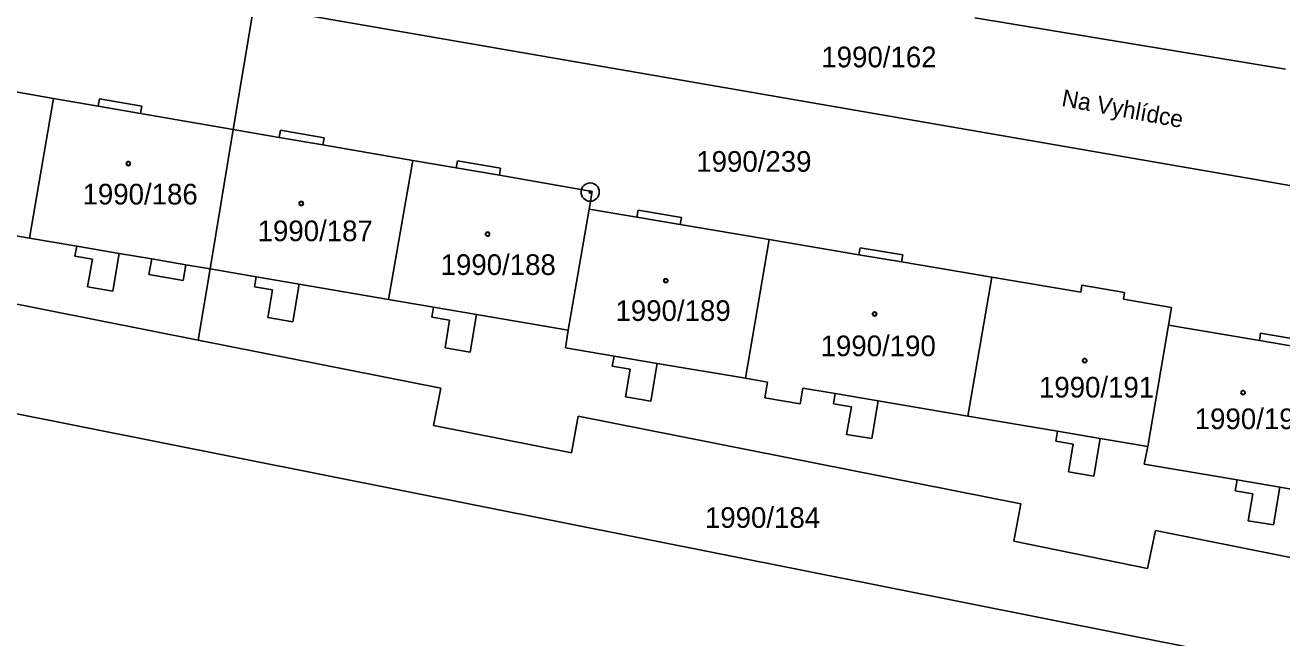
# Model space of a CAD drawing. Extents: x -593183 to -588034, y -1130415 to -1124994.
# Drawn here: x -590226 to -590122.6, y -1128987.2 to -1128936.8 of the extents above; entities that cross this region are included whole.
import ezdxf

# ---------------------------------------------------------------- set-up
doc = ezdxf.new("R2010")
doc.units = 0
for name, color, linetype in [('Vrstva 1', 7, 'Continuous'), ('Vrstva 15', 7, 'Continuous'), ('Vrstva 18', 7, 'Continuous'), ('Vrstva 19', 7, 'Continuous'), ('Vrstva 24', 7, 'Continuous'), ('Vrstva 25', 7, 'Continuous'), ('Vrstva 4', 7, 'Continuous')]:
    doc.layers.add(name, color=color, linetype=linetype)

msp = doc.modelspace()

# ---------------------------------------------------------------- linework, layer by layer
at = {"layer": 'Vrstva 1'}
for p, q in [((-590207.19, -1128935.25), (-590208.88, -1128945.39)), ((-590124.77, -1128949.51), (-590207.19, -1128935.25)), ((-590122.29, -1128940.43), (-590147.87, -1128936.2)), ((-590230.97, -1128941.58), (-590223.68, -1128942.84)), ((-590223.68, -1128942.84), (-590225.65, -1128954.32)), ((-590223.68, -1128942.84), (-590220, -1128943.47)), ((-590220, -1128943.47), (-590219.9, -1128942.88)), ((-590219.9, -1128942.88), (-590216.42, -1128943.48)), ((-590216.42, -1128943.48), (-590216.52, -1128944.07)), ((-590216.52, -1128944.07), (-590208.88, -1128945.39)), ((-590208.88, -1128945.39), (-590210.79, -1128956.86)), ((-590208.88, -1128945.39), (-590205.11, -1128946.04)), ((-590205.11, -1128946.04), (-590205.01, -1128945.45)), ((-590205.01, -1128945.45), (-590201.4, -1128946.07)), ((-590201.4, -1128946.07), (-590201.51, -1128946.66)), ((-590201.51, -1128946.66), (-590194.11, -1128947.93)), ((-590194.11, -1128947.93), (-590196.1, -1128959.37)), ((-590194.11, -1128947.93), (-590190.54, -1128948.55)), ((-590190.54, -1128948.55), (-590190.43, -1128947.96)), ((-590190.43, -1128947.96), (-590186.88, -1128948.57)), ((-590186.88, -1128948.57), (-590186.98, -1128949.16)), ((-590186.98, -1128949.16), (-590179.34, -1128950.48)), ((-590072.27, -1128958.68), (-590124.77, -1128949.51)), ((-590179.34, -1128950.48), (-590179.6, -1128951.95)), ((-590179.6, -1128951.95), (-590181.32, -1128961.89)), ((-590179.6, -1128951.95), (-590175.66, -1128952.61)), ((-590175.66, -1128952.61), (-590175.56, -1128952.04)), ((-590175.56, -1128952.04), (-590172.01, -1128952.64)), ((-590225.65, -1128954.32), (-590232.85, -1128953.09)), ((-590172.01, -1128952.64), (-590172.11, -1128953.21)), ((-590172.11, -1128953.21), (-590164.79, -1128954.45)), ((-590221.77, -1128954.98), (-590225.65, -1128954.32)), ((-590164.79, -1128954.45), (-590166.74, -1128965.86)), ((-590157.39, -1128955.69), (-590164.79, -1128954.45)), ((-590221.91, -1128955.82), (-590221.77, -1128954.98)), ((-590157.3, -1128955.12), (-590157.39, -1128955.69)), ((-590153.78, -1128955.71), (-590157.3, -1128955.12)), ((-590220.48, -1128956.06), (-590221.91, -1128955.82)), ((-590220.87, -1128958.33), (-590220.48, -1128956.06)), ((-590218.27, -1128955.58), (-590218.8, -1128958.68)), ((-590215.6, -1128956.03), (-590218.27, -1128955.58)), ((-590215.82, -1128957.32), (-590215.6, -1128956.03)), ((-590212.78, -1128956.52), (-590213, -1128957.81)), ((-590210.79, -1128956.86), (-590212.78, -1128956.52)), ((-590153.88, -1128956.29), (-590153.78, -1128955.71)), ((-590146.47, -1128957.53), (-590153.88, -1128956.29)), ((-590213, -1128957.81), (-590215.82, -1128957.32)), ((-590210.79, -1128956.86), (-590211.76, -1128962.71)), ((-590206.99, -1128957.51), (-590210.79, -1128956.86)), ((-590207.13, -1128958.34), (-590206.99, -1128957.51)), ((-590148.43, -1128968.96), (-590146.47, -1128957.53)), ((-590146.47, -1128957.53), (-590139.14, -1128958.77)), ((-590218.8, -1128958.68), (-590220.87, -1128958.33)), ((-590205.67, -1128958.59), (-590207.13, -1128958.34)), ((-590206.05, -1128960.86), (-590205.67, -1128958.59)), ((-590203.45, -1128958.11), (-590203.98, -1128961.21)), ((-590196.1, -1128959.37), (-590203.45, -1128958.11)), ((-590139.14, -1128958.77), (-590139.05, -1128958.2)), ((-590139.05, -1128958.2), (-590135.53, -1128958.79)), ((-590192.4, -1128960), (-590196.1, -1128959.37)), ((-590135.53, -1128958.79), (-590135.63, -1128959.36)), ((-590135.63, -1128959.36), (-590131.66, -1128960.03)), ((-590192.54, -1128960.84), (-590192.4, -1128960)), ((-590188.86, -1128960.6), (-590189.39, -1128963.71)), ((-590181.32, -1128961.89), (-590188.86, -1128960.6)), ((-590131.66, -1128960.03), (-590131.91, -1128961.48)), ((-590203.98, -1128961.21), (-590206.05, -1128960.86)), ((-590191.08, -1128961.09), (-590192.54, -1128960.84)), ((-590191.46, -1128963.35), (-590191.08, -1128961.09)), ((-590131.91, -1128961.48), (-590133.62, -1128971.46)), ((-590131.91, -1128961.48), (-590124.44, -1128962.74)), ((-590211.76, -1128962.71), (-590191.81, -1128966.66)), ((-590181.55, -1128963.36), (-590181.32, -1128961.89)), ((-590124.44, -1128962.74), (-590124.34, -1128962.15)), ((-590124.34, -1128962.15), (-590120.64, -1128962.77)), ((-590189.39, -1128963.71), (-590191.46, -1128963.35)), ((-590177.55, -1128964.04), (-590181.55, -1128963.36)), ((-590177.69, -1128964.87), (-590177.55, -1128964.04)), ((-590176.21, -1128965.12), (-590177.69, -1128964.87)), ((-590174, -1128964.64), (-590174.52, -1128967.75)), ((-590166.74, -1128965.86), (-590174, -1128964.64)), ((-590176.6, -1128967.39), (-590176.21, -1128965.12)), ((-590166.74, -1128965.86), (-590164.92, -1128966.17)), ((-590065.94, -1129000.76), (-590239.95, -1128966.14)), ((-590191.81, -1128966.66), (-590192.42, -1128969.75)), ((-590164.92, -1128966.17), (-590165.14, -1128967.46)), ((-590162.23, -1128967.96), (-590162.01, -1128966.66)), ((-590162.01, -1128966.66), (-590159.34, -1128967.11)), ((-590174.52, -1128967.75), (-590176.6, -1128967.39)), ((-590165.14, -1128967.46), (-590162.23, -1128967.96)), ((-590159.34, -1128967.11), (-590159.48, -1128967.95)), ((-590159.48, -1128967.95), (-590158.02, -1128968.2)), ((-590156.33, -1128970.82), (-590155.81, -1128967.71)), ((-590155.81, -1128967.71), (-590148.43, -1128968.96)), ((-590181.06, -1128971.99), (-590180.51, -1128968.97)), ((-590180.51, -1128968.97), (-590144.08, -1128976.18)), ((-590158.02, -1128968.2), (-590158.41, -1128970.47)), ((-590141.06, -1128970.2), (-590148.43, -1128968.96)), ((-590192.42, -1128969.75), (-590181.06, -1128971.99)), ((-590158.41, -1128970.47), (-590156.33, -1128970.82)), ((-590141.2, -1128971.04), (-590141.06, -1128970.2)), ((-590139.76, -1128971.28), (-590141.2, -1128971.04)), ((-590137.55, -1128970.8), (-590138.07, -1128973.91)), ((-590133.62, -1128971.46), (-590137.55, -1128970.8)), ((-590140.15, -1128973.55), (-590139.76, -1128971.28)), ((-590133.91, -1128972.93), (-590133.62, -1128971.46)), ((-590126.28, -1128974.22), (-590133.91, -1128972.93)), ((-590138.07, -1128973.91), (-590140.15, -1128973.55)), ((-590126.43, -1128975.11), (-590126.28, -1128974.22)), ((-590124.97, -1128975.35), (-590126.43, -1128975.11)), ((-590122.75, -1128974.82), (-590123.28, -1128977.92)), ((-590119.11, -1128975.43), (-590122.75, -1128974.82)), ((-590144.08, -1128976.18), (-590144.65, -1128979.25)), ((-590125.35, -1128977.57), (-590124.97, -1128975.35)), ((-590123.28, -1128977.92), (-590125.35, -1128977.57)), ((-590144.65, -1128979.25), (-590133.65, -1128981.5)), ((-590133.65, -1128981.5), (-590133, -1128978.38)), ((-590133, -1128978.38), (-590072.15, -1128990.53))]:
    msp.add_line(p, q, dxfattribs=at)
at = {"layer": 'Vrstva 24'}
for radius in [0.75, 0.0903]:
    msp.add_circle((-590179.51, -1128950.54), radius, dxfattribs=at)
at = {"layer": 'Vrstva 25'}
for centre, radius in [((-590217.52, -1128948.2), 0.175), ((-590217.52, -1128948.2), 0.15), ((-590203.29, -1128951.48), 0.175), ((-590203.29, -1128951.48), 0.15), ((-590187.96, -1128954), 0.175), ((-590187.96, -1128954), 0.15), ((-590173.29, -1128957.83), 0.175), ((-590173.29, -1128957.83), 0.15), ((-590156.11, -1128960.57), 0.175), ((-590156.11, -1128960.57), 0.15), ((-590138.81, -1128964.4), 0.175), ((-590138.81, -1128964.4), 0.15), ((-590125.78, -1128967.03), 0.175), ((-590125.78, -1128967.03), 0.15)]:
    msp.add_circle(centre, radius, dxfattribs=at)
at = {"layer": 'Vrstva 4'}
for p, q in [((-590220, -1128943.47), (-590216.52, -1128944.07)), ((-590205.11, -1128946.04), (-590201.51, -1128946.66)), ((-590190.54, -1128948.55), (-590186.98, -1128949.16)), ((-590175.66, -1128952.61), (-590172.11, -1128953.21)), ((-590221.77, -1128954.98), (-590218.27, -1128955.58)), ((-590211.76, -1128962.71), (-590242.62, -1128956.59)), ((-590212.78, -1128956.52), (-590215.6, -1128956.03)), ((-590157.39, -1128955.69), (-590153.88, -1128956.29)), ((-590206.99, -1128957.51), (-590203.45, -1128958.11)), ((-590192.4, -1128960), (-590188.86, -1128960.6)), ((-590120.74, -1128963.37), (-590124.44, -1128962.74)), ((-590177.55, -1128964.04), (-590174, -1128964.64)), ((-590155.81, -1128967.71), (-590159.34, -1128967.11)), ((-590141.06, -1128970.2), (-590137.55, -1128970.8)), ((-590126.28, -1128974.22), (-590122.75, -1128974.82))]:
    msp.add_line(p, q, dxfattribs=at)

# ---------------------------------------------------------------- texts
at = {"layer": 'Vrstva 15'}
msp.add_text('Na Vyhlídce', height=1.4, rotation=349.608, dxfattribs=at).set_placement((-590140.78, -1128943.45))
at = {"layer": 'Vrstva 18'}
for s, p in [('1990/162', (-590160.49, -1128940.28)), ('1990/239', (-590170.78, -1128948.87)), ('1990/184', (-590170.07, -1128978.16))]:
    msp.add_text(s, height=1.7, dxfattribs=at).set_placement(p)
at = {"layer": 'Vrstva 19'}
for s, p in [('1990/186', (-590221.29, -1128951.56)), ('1990/187', (-590206.88, -1128954.58)), ('1990/188', (-590191.82, -1128957.36)), ('1990/189', (-590177.43, -1128961.14)), ('1990/190', (-590160.55, -1128964.04)), ('1990/191', (-590142.58, -1128967.44)), ('1990/192', (-590129.76, -1128970.04))]:
    msp.add_text(s, height=1.7, dxfattribs=at).set_placement(p)

doc.saveas('drawing.dxf')
